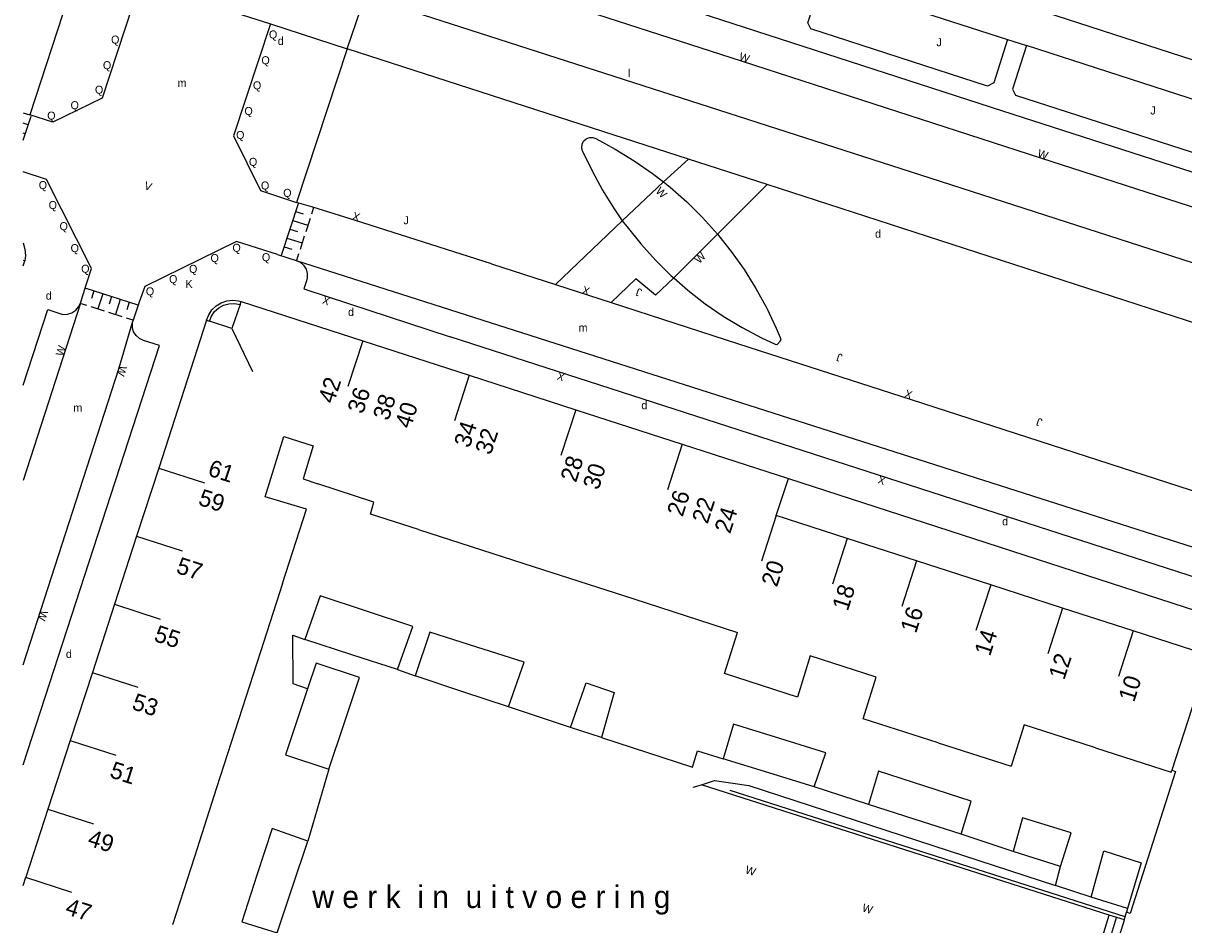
# Model space of a CAD drawing. Extents: x 134999 to 136502, y 457398 to 459002.
# Drawn here: x 135000 to 135072.5, y 457897.6 to 457953.9 of the extents above; entities that cross this region are included whole.
import ezdxf

# ---------------------------------------------------------------- set-up
doc = ezdxf.new("R2010")
doc.units = 0
for name, color, linetype in [('RI_DGTB_15', 7, 'Continuous'), ('RI_DGTB_29', 7, 'Continuous'), ('RI_DGTB_30', 7, 'Continuous'), ('RI_DGTB_31', 7, 'Continuous'), ('RI_DGTB_32', 7, 'Continuous'), ('RI_DGTB_35', 7, 'Continuous'), ('RI_DGTB_36', 7, 'Continuous'), ('RI_DGTB_4', 7, 'Continuous'), ('RI_DGTB_41', 7, 'Continuous'), ('RI_DGTB_43', 7, 'Continuous'), ('RI_DGTB_48', 7, 'Continuous'), ('RI_DGTB_49', 7, 'Continuous'), ('RI_DGTB_5', 7, 'Continuous'), ('RI_DGTB_53', 7, 'Continuous'), ('RI_DGTB_54', 7, 'Continuous'), ('RI_DGTB_55', 7, 'Continuous'), ('RI_DGTB_6', 7, 'Continuous')]:
    doc.layers.add(name, color=color, linetype=linetype)

msp = doc.modelspace()

# ---------------------------------------------------------------- linework, layer by layer
at = {"layer": 'RI_DGTB_15'}
for p, q in [((135013.031, 457934.855), (135014.324, 457932.168)), ((135021.211, 457934.084), (135020.288, 457931.23)), ((135027.861, 457931.932), (135026.938, 457929.078)), ((135034.511, 457929.78), (135033.588, 457926.926)), ((135041.161, 457927.628), (135040.238, 457924.774)), ((135008.462, 457926.135), (135011.316, 457925.209)), ((135047.035, 457923.162), (135046.112, 457920.308)), ((135007.079, 457921.879), (135009.933, 457920.953)), ((135051.478, 457921.726), (135050.555, 457918.872)), ((135055.807, 457920.326), (135054.884, 457917.472)), ((135060.437, 457918.828), (135059.514, 457915.974)), ((135005.696, 457917.623), (135008.55, 457916.697)), ((135064.921, 457917.378), (135063.998, 457914.524)), ((135069.335, 457915.952), (135068.412, 457913.098)), ((135004.313, 457913.367), (135007.167, 457912.441)), ((135002.93, 457909.111), (135005.784, 457908.185)), ((135001.535, 457904.817), (135004.389, 457903.891)), ((135000.152, 457900.561), (135003.006, 457899.635))]:
    msp.add_line(p, q, dxfattribs=at)
at = {"layer": 'RI_DGTB_31'}
for p, q in [((135000, 457946.627), (135000.499, 457948.124)), ((135000.315, 457947.574), (135000, 457947.679)), ((135000.132, 457947.024), (135000, 457947.068)), ((135017.188, 457942.718), (135016.118, 457939.408)), ((135017.01, 457942.166), (135017.486, 457942.012)), ((135018.14, 457942.41), (135018.006, 457941.996)), ((135016.832, 457941.614), (135017.783, 457941.307)), ((135017.917, 457941.72), (135017.65, 457940.893)), ((135016.653, 457941.063), (135017.129, 457940.909)), ((135017.56, 457940.617), (135017.293, 457939.79)), ((135016.297, 457939.959), (135016.773, 457939.805)), ((135016.475, 457940.511), (135017.427, 457940.203)), ((135017.204, 457939.514), (135017.07, 457939.1)), ((135007.184, 457936.316), (135003.866, 457937.382)), ((135004.416, 457937.205), (135004.263, 457936.729)), ((135004.966, 457937.029), (135004.66, 457936.077)), ((135003.973, 457936.298), (135003.566, 457936.428)), ((135005.073, 457935.944), (135004.248, 457936.209)), ((135005.516, 457936.852), (135005.363, 457936.376)), ((135006.066, 457936.675), (135005.76, 457935.723)), ((135006.616, 457936.499), (135006.463, 457936.023)), ((135006.173, 457935.591), (135005.348, 457935.856)), ((135006.861, 457935.369), (135006.448, 457935.503))]:
    msp.add_line(p, q, dxfattribs=at)
at = {"layer": 'RI_DGTB_32'}
for p, q in [((135065.485, 457890.601), (135067.834, 457898.199)), ((135065.966, 457890.454), (135068.303, 457898.055)), ((135066.447, 457890.306), (135068.784, 457897.907))]:
    msp.add_line(p, q, dxfattribs=at)
at = {"layer": 'RI_DGTB_4'}
for p, q in [((135000, 457939.121), (135000.104, 457939.088)), ((135000, 457938.768), (135000.104, 457939.088)), ((135013.542, 457936.349), (135013.031, 457934.855)), ((135013.542, 457936.349), (135013.609, 457936.545)), ((135013.609, 457936.545), (135021.211, 457934.084)), ((135011.456, 457935.367), (135008.462, 457926.135)), ((135011.456, 457935.367), (135011.633, 457935.309)), ((135013.031, 457934.855), (135011.633, 457935.309)), ((135021.211, 457934.084), (135027.861, 457931.932)), ((135027.861, 457931.932), (135034.511, 457929.779)), ((135034.511, 457929.779), (135041.161, 457927.627)), ((135015.121, 457924.331), (135016.274, 457928.116)), ((135041.161, 457927.627), (135047.808, 457925.475)), ((135008.462, 457926.135), (135007.079, 457921.879)), ((135047.035, 457923.162), (135047.808, 457925.475)), ((135051.478, 457921.725), (135047.035, 457923.162)), ((135007.079, 457921.879), (135005.7, 457917.622)), ((135024.687, 457922.291), (135031.273, 457920.167)), ((135055.807, 457920.326), (135051.478, 457921.725)), ((135060.437, 457918.828), (135055.807, 457920.326)), ((135031.273, 457920.167), (135038.134, 457917.954)), ((135064.921, 457917.378), (135060.437, 457918.828)), ((135005.7, 457917.622), (135004.32, 457913.365)), ((135038.134, 457917.954), (135044.618, 457915.863)), ((135069.335, 457915.951), (135064.921, 457917.378)), ((135073.831, 457914.497), (135069.335, 457915.951)), ((135053.277, 457913.072), (135049.167, 457914.397)), ((135073.989, 457914.187), (135071.753, 457907.253)), ((135004.32, 457913.365), (135002.939, 457909.108)), ((135002.939, 457909.108), (135001.546, 457904.813)), ((135001.546, 457904.813), (135000.165, 457900.557)), ((135000, 457900.048), (135000.165, 457900.557))]:
    msp.add_line(p, q, dxfattribs=at)
for points in [[(135016.274, 457928.116), (135018.108, 457927.525), (135017.48, 457925.463), (135018.399, 457925.157)], [(135024.687, 457922.291), (135021.693, 457923.257), (135021.9, 457923.992), (135018.399, 457925.157)], [(135062.534, 457910.087), (135061.703, 457907.51)], [(135066.974, 457908.655), (135066.86, 457908.692), (135062.534, 457910.087)], [(135066.974, 457908.655), (135071.712, 457907.127), (135071.753, 457907.253)]]:
    msp.add_lwpolyline(points, dxfattribs=at)
at = {"layer": 'RI_DGTB_48'}
msp.add_line((135066.703, 457899.321), (135064.487, 457900.043), dxfattribs=at)
at = {"layer": 'RI_DGTB_49'}
msp.add_line((135068.834, 457898.089), (135044.155, 457905.984), dxfattribs=at)
at = {"layer": 'RI_DGTB_5'}
for p, q in [((135016.203, 457918.915), (135014.829, 457914.657)), ((135014.829, 457914.657), (135013.454, 457910.398)), ((135013.454, 457910.398), (135012.079, 457906.139)), ((135012.079, 457906.139), (135010.692, 457901.843)), ((135010.692, 457901.843), (135009.318, 457897.584))]:
    msp.add_line(p, q, dxfattribs=at)
for points in [[(135016.203, 457918.915), (135017.704, 457923.564), (135015.121, 457924.331)], [(135049.167, 457914.397), (135048.37, 457911.816), (135043.8, 457913.291), (135044.618, 457915.863)], [(135057.16, 457908.961), (135052.476, 457910.456), (135053.277, 457913.072)], [(135057.16, 457908.961), (135061.703, 457907.51)]]:
    msp.add_lwpolyline(points, dxfattribs=at)
at = {"layer": 'RI_DGTB_53'}
for p, q in [((135003.52, 457957.72), (135000.41, 457948.2)), ((135027.933, 457957.055), (135044.91, 457951.569)), ((135007.31, 457956.5), (135015.45, 457953.89)), ((135015.45, 457953.89), (135020.246, 457952.339)), ((135061.481, 457952.918), (135062.668, 457952.541)), ((135020.246, 457952.339), (135017.08, 457942.74)), ((135044.91, 457951.569), (135063.552, 457945.515)), ((135000, 457948.335), (135000.41, 457948.2)), ((135039.991, 457944.012), (135041.562, 457945.44)), ((135063.552, 457945.515), (135082.393, 457939.415)), ((135039.991, 457944.012), (135037.422, 457941.584)), ((135043.361, 457940.755), (135046.463, 457943.85)), ((135033.254, 457937.602), (135037.422, 457941.584)), ((135040.64, 457938.016), (135043.361, 457940.755)), ((135003.57, 457936.44), (135003.93, 457937.58)), ((135003.57, 457936.44), (135000, 457925.351)), ((135007.25, 457936.51), (135006.844, 457935.318)), ((135047.124, 457933.877), (135047.287, 457934.054)), ((135047.808, 457925.475), (135074.574, 457916.8))]:
    msp.add_line(p, q, dxfattribs=at)
for points in [[(135113.906, 457938.397), (135109.313, 457939.915), (135088.067, 457946.781), (135063.106, 457954.862), (135045.186, 457960.666), (135025.173, 457967.169), (135018.273, 457969.393)], [(135105.897, 457933.968), (135098.997, 457936.223), (135086.131, 457940.392), (135061.187, 457948.44), (135045.052, 457953.673), (135028.246, 457959.12), (135024.121, 457960.467), (135023.824, 457959.553)], [(135061.481, 457952.918), (135060.621, 457950.203), (135060.241, 457950.009), (135049.207, 457953.584), (135049.019, 457953.957), (135049.887, 457956.661)], [(135049.887, 457956.661), (135061.481, 457952.918)], [(135007.31, 457956.5), (135004.93, 457949.25), (135001.86, 457947.75), (135000.41, 457948.2)], [(135020.246, 457952.339), (135021.351, 457955.656), (135056.642, 457944.268), (135105.852, 457928.376), (135112.993, 457925.633), (135117.753, 457923.769), (135126.188, 457919.369), (135133.662, 457914.816)], [(135015.45, 457953.89), (135013.13, 457946.89), (135014.82, 457943.48), (135017.08, 457942.74)], [(135041.562, 457945.44), (135036.213, 457947.174), (135020.246, 457952.339)], [(135062.668, 457952.541), (135061.79, 457949.813), (135061.987, 457949.441), (135073.016, 457945.867)], [(135074.258, 457948.786), (135062.668, 457952.541)], [(135034.942, 457945.944), (135034.886, 457946.155), (135034.909, 457946.371), (135035.008, 457946.565), (135035.17, 457946.711), (135035.374, 457946.788), (135035.592, 457946.788), (135035.759, 457946.73)], [(135035.759, 457946.73), (135036.984, 457946.071), (135038.169, 457945.343), (135039.31, 457944.548), (135039.991, 457944.012)], [(135034.942, 457945.944), (135035.532, 457944.703), (135036.193, 457943.498), (135036.923, 457942.333), (135037.422, 457941.584)], [(135046.463, 457943.85), (135041.562, 457945.44)], [(135003.93, 457937.58), (135004.26, 457938.6), (135001.46, 457944.16), (135000, 457944.647)], [(135039.991, 457944.012), (135040.403, 457943.688), (135041.445, 457942.768), (135042.432, 457941.788), (135043.361, 457940.755)], [(135111.179, 457922.865), (135046.463, 457943.85)], [(135018.081, 457942.429), (135017.08, 457942.74)], [(135029.26, 457938.9), (135020.75, 457941.6), (135018.081, 457942.429)], [(135037.422, 457941.584), (135037.72, 457941.213), (135038.58, 457940.141), (135039.502, 457939.121), (135040.481, 457938.156), (135040.64, 457938.016)], [(135043.361, 457940.755), (135043.362, 457940.754), (135044.23, 457939.668), (135045.035, 457938.533), (135045.773, 457937.355), (135046.442, 457936.136), (135047.04, 457934.88), (135047.289, 457934.294)], [(135015.89, 457939.47), (135013.32, 457940.29), (135007.59, 457937.48), (135007.25, 457936.51)], [(135015.89, 457939.47), (135017.05, 457939.11)], [(135017.05, 457939.11), (135017.305, 457938.991), (135017.515, 457938.805)], [(135017.515, 457938.805), (135017.666, 457938.567), (135017.744, 457938.297), (135017.743, 457938.016), (135017.7, 457937.84), (135017.53, 457937.34), (135018.98, 457936.85), (135026.68, 457934.33)], [(135040.64, 457938.016), (135039.486, 457936.931), (135038.277, 457937.958), (135036.734, 457936.471)], [(135040.64, 457938.016), (135041.514, 457937.25), (135042.599, 457936.406), (135043.73, 457935.626), (135044.906, 457934.913), (135046.12, 457934.269), (135046.97, 457933.871)], [(135000, 457931.324), (135001.534, 457936.048), (135002.485, 457935.739), (135002.771, 457935.748), (135003.043, 457935.836), (135003.28, 457935.995), (135003.464, 457936.214), (135003.57, 457936.44)], [(135000, 457913.838), (135005.966, 457932.335), (135006.844, 457935.318)], [(135000, 457907.583), (135008.505, 457933.784), (135007.512, 457934.099), (135007.257, 457934.222), (135007.046, 457934.411), (135006.896, 457934.651), (135006.819, 457934.923), (135006.821, 457935.206), (135006.844, 457935.318)], [(135047.287, 457934.054), (135047.337, 457934.157), (135047.309, 457934.269), (135047.289, 457934.294)], [(135046.97, 457933.871), (135047.067, 457933.851), (135047.124, 457933.877)]]:
    msp.add_lwpolyline(points, dxfattribs=at)
at = {"layer": 'RI_DGTB_54'}
for p, q in [((135017.05, 457939.11), (135091.201, 457915.401)), ((135085.973, 457915.161), (135026.68, 457934.33)), ((135023.374, 457913.545), (135024.48, 457913.15)), ((135034.194, 457909.915), (135030.304, 457911.206)), ((135019.087, 457907.323), (135017.777, 457902.808)), ((135041.855, 457906.181), (135042.37, 457906.346)), ((135052.794, 457905.1), (135049.404, 457906.212)), ((135061.831, 457902.171), (135058.598, 457903.251)), ((135064.487, 457900.043), (135064.799, 457901.23)), ((135068.975, 457898.605), (135068.911, 457898.371))]:
    msp.add_line(p, q, dxfattribs=at)
for points in [[(135000, 457940.219), (135000.108, 457939.822), (135000.137, 457939.411), (135000.104, 457939.088)], [(135029.26, 457938.9), (135033.254, 457937.602)], [(135033.254, 457937.602), (135036.734, 457936.471)], [(135011.456, 457935.367), (135011.589, 457935.71), (135011.792, 457936.016), (135012.057, 457936.271), (135012.371, 457936.463), (135012.718, 457936.583), (135013.084, 457936.625), (135013.45, 457936.587), (135013.609, 457936.545)], [(135011.633, 457935.309), (135011.761, 457935.631), (135011.959, 457935.914), (135012.216, 457936.145), (135012.52, 457936.311), (135012.854, 457936.403), (135013.199, 457936.416), (135013.542, 457936.349)], [(135036.734, 457936.471), (135044.681, 457933.888), (135055.468, 457930.422), (135094.753, 457917.693)], [(135017.762, 457912.339), (135016.86, 457912.645), (135016.844, 457915.693), (135017.601, 457915.41)], [(135036.118, 457909.287), (135041.813, 457907.431), (135042.115, 457908.461), (135043.73, 457907.965)], [(135071.753, 457907.253), (135071.976, 457907.177), (135069.141, 457898.298), (135068.911, 457898.371)], [(135042.37, 457906.346), (135043.175, 457906.603), (135045.331, 457906.285), (135064.487, 457900.043)]]:
    msp.add_lwpolyline(points, dxfattribs=at)
at = {"layer": 'RI_DGTB_55'}
for p, q in [((135067.834, 457898.199), (135042.37, 457906.346)), ((135068.784, 457897.907), (135067.834, 457898.199)), ((135068.784, 457897.907), (135068.834, 457898.089)), ((135068.834, 457898.089), (135068.911, 457898.371))]:
    msp.add_line(p, q, dxfattribs=at)
at = {"layer": 'RI_DGTB_6'}
for p, q in [((135036.118, 457909.287), (135034.194, 457909.915)), ((135064.799, 457901.23), (135061.831, 457902.171)), ((135068.975, 457898.605), (135066.703, 457899.321))]:
    msp.add_line(p, q, dxfattribs=at)
for points in [[(135021.439, 457917.195), (135018.55, 457918.153), (135017.601, 457915.41)], [(135023.374, 457913.545), (135024.328, 457916.237), (135021.439, 457917.195)], [(135020.534, 457914.463), (135017.601, 457915.41)], [(135028.344, 457914.945), (135025.4, 457915.883), (135024.48, 457913.15)], [(135023.374, 457913.545), (135020.534, 457914.463)], [(135030.304, 457911.206), (135031.288, 457914.007), (135028.344, 457914.945)], [(135020.046, 457910.18), (135021.005, 457913.036), (135018.305, 457913.95), (135017.762, 457912.339)], [(135027.455, 457912.157), (135024.48, 457913.15)], [(135017.762, 457912.339), (135017.342, 457911.087)], [(135034.194, 457909.915), (135035.158, 457912.709), (135036.921, 457912.101), (135036.118, 457909.287)], [(135030.304, 457911.206), (135027.455, 457912.157)], [(135017.342, 457911.087), (135016.379, 457908.211), (135019.087, 457907.323)], [(135019.087, 457907.323), (135020.046, 457910.18)], [(135047.254, 457909.227), (135044.374, 457910.128), (135043.73, 457907.965)], [(135049.404, 457906.212), (135050.133, 457908.327), (135047.254, 457909.227)], [(135046.583, 457907.084), (135043.73, 457907.965)], [(135049.404, 457906.212), (135046.583, 457907.084)], [(135056.326, 457906.249), (135053.428, 457907.187), (135052.794, 457905.1)], [(135058.598, 457903.251), (135059.224, 457905.311), (135056.326, 457906.249)], [(135055.658, 457904.187), (135052.794, 457905.1)], [(135017.777, 457902.808), (135015.544, 457903.602), (135014.6, 457900.689)], [(135058.598, 457903.251), (135055.658, 457904.187)], [(135064.799, 457901.23), (135065.463, 457903.33), (135062.422, 457904.269), (135061.831, 457902.171)], [(135016.824, 457899.969), (135017.777, 457902.808)], [(135066.703, 457899.321), (135067.509, 457902.208), (135069.844, 457901.456), (135068.975, 457898.605)], [(135014.6, 457900.689), (135013.657, 457897.776), (135015.858, 457897.091)], [(135015.858, 457897.091), (135016.824, 457899.969)]]:
    msp.add_lwpolyline(points, dxfattribs=at)

# ---------------------------------------------------------------- texts
at = {"layer": 'RI_DGTB_29'}
for rotation, p in [(359.99965, (135015.9, 457952.58)), (359.99965, (135015.9, 457952.58)), (359.99965, (135015.9, 457952.58)), (359.99965, (135053.21, 457940.53)), (359.99965, (135053.21, 457940.53)), (359.99965, (135053.21, 457940.53)), (359.99965, (135001.41, 457936.66)), (359.99965, (135001.41, 457936.66)), (359.99965, (135001.41, 457936.66)), (359.99965, (135020.29, 457935.64)), (359.99965, (135020.29, 457935.64)), (359.99965, (135020.29, 457935.64)), (359.54242, (135038.61, 457929.814)), (359.54242, (135061.15, 457922.554))]:
    msp.add_text('d', height=0.5, rotation=rotation, dxfattribs=at).set_placement(p)
msp.add_text('d', height=0.5, dxfattribs=at).set_placement((135002.668, 457914.269))
at = {"layer": 'RI_DGTB_30'}
for s, height, rotation, p in [('W', 0.5, 341.70679, (135044.673, 457951.647)), ('W', 0.5, 341.70679, (135063.315, 457945.593)), ('V', 0.5, 342.14926, (135007.515, 457943.579)), ('V', 0.5, 342.14926, (135007.515, 457943.579)), ('V', 0.5, 342.14926, (135007.515, 457943.579)), ('W', 0.5, 315.45078, (135039.466, 457943.391)), ('X', 0.5, 342.56875, (135020.511, 457941.675)), ('X', 0.5, 342.56875, (135020.511, 457941.675)), ('X', 0.5, 342.56875, (135020.511, 457941.675)), ('W', 0.5, 45.0214, (135042.237, 457938.87)), ('K', 0.5, 359.99965, (135010.14, 457937.39)), ('K', 0.5, 359.99965, (135010.14, 457937.39)), ('K', 0.5, 359.99965, (135010.14, 457937.39)), ('X', 0.499, 342.50861, (135034.865, 457937.046)), ('X', 0.5, 161.60214, (135019.217, 457936.771)), ('X', 0.5, 161.60214, (135019.217, 457936.771)), ('X', 0.5, 161.60214, (135019.217, 457936.771)), ('W', 0.5, 71.92641, (135002.491, 457933.082)), ('W', 0.5, 252.12275, (135006.02, 457932.581)), ('X', 0.5, 162.05829, (135033.878, 457932.024)), ('X', 0.499, 342.04562, (135055.009, 457930.571)), ('X', 0.5, 162.05829, (135053.915, 457925.546)), ('W', 0.5, 252.001, (135001.086, 457917.288)), ('W', 0.5, 342.2391, (135045.061, 457900.824)), ('W', 0.5, 342.2391, (135052.361, 457898.446))]:
    msp.add_text(s, height=height, rotation=rotation, dxfattribs=at).set_placement(p)
at = {"layer": 'RI_DGTB_31'}
for s, height, rotation, p in [('Q', 0.5, 359.99965, (135005.49, 457952.66)), ('Q', 0.5, 359.99965, (135005.49, 457952.66)), ('Q', 0.5, 359.99965, (135005.49, 457952.66)), ('Q', 0.5, 359.99965, (135015.35, 457952.98)), ('Q', 0.5, 359.99965, (135015.35, 457952.98)), ('Q', 0.5, 359.99965, (135015.35, 457952.98)), ('Q', 0.5, 359.99965, (135004.98, 457951.06)), ('Q', 0.5, 359.99965, (135004.98, 457951.06)), ('Q', 0.5, 359.99965, (135004.98, 457951.06)), ('Q', 0.5, 359.99965, (135014.88, 457951.37)), ('Q', 0.5, 359.99965, (135014.88, 457951.37)), ('Q', 0.5, 359.99965, (135014.88, 457951.37)), ('Q', 0.5, 359.99965, (135004.48, 457949.53)), ('Q', 0.5, 359.99965, (135004.48, 457949.53)), ('Q', 0.5, 359.99965, (135004.48, 457949.53)), ('Q', 0.5, 359.99965, (135014.35, 457949.8)), ('Q', 0.5, 359.99965, (135014.35, 457949.8)), ('Q', 0.5, 359.99965, (135014.35, 457949.8)), ('Q', 0.5, 359.99965, (135002.96, 457948.56)), ('Q', 0.5, 359.99965, (135002.96, 457948.56)), ('Q', 0.5, 359.99965, (135002.96, 457948.56)), ('Q', 0.5, 359.99965, (135013.82, 457948.2)), ('Q', 0.5, 359.99965, (135013.82, 457948.2)), ('Q', 0.5, 359.99965, (135013.82, 457948.2)), ('Q', 0.5, 359.99965, (135001.5, 457947.91)), ('Q', 0.5, 359.99965, (135001.5, 457947.91)), ('Q', 0.5, 359.99965, (135001.5, 457947.91)), ('Q', 0.5, 359.99965, (135013.3, 457946.7)), ('Q', 0.5, 359.99965, (135013.3, 457946.7)), ('Q', 0.5, 359.99965, (135013.3, 457946.7)), ('Q', 0.5, 359.99965, (135014.1, 457945.02)), ('Q', 0.5, 359.99965, (135014.1, 457945.02)), ('Q', 0.5, 359.99965, (135014.1, 457945.02)), ('Q', 0.5, 359.99965, (135000.97, 457943.57)), ('Q', 0.5, 359.99965, (135000.97, 457943.57)), ('Q', 0.5, 359.99965, (135000.97, 457943.57)), ('Q', 0.5, 359.99965, (135014.85, 457943.54)), ('Q', 0.5, 359.99965, (135014.85, 457943.54)), ('Q', 0.5, 359.99965, (135014.85, 457943.54)), ('Q', 0.5, 359.99965, (135016.24, 457943.08)), ('Q', 0.5, 359.99965, (135016.24, 457943.08)), ('Q', 0.5, 359.99965, (135016.24, 457943.08)), ('Q', 0.5, 359.99965, (135001.59, 457942.32)), ('Q', 0.5, 359.99965, (135001.59, 457942.32)), ('Q', 0.5, 359.99965, (135001.59, 457942.32)), ('Q', 0.5, 359.99965, (135002.27, 457941)), ('Q', 0.5, 359.99965, (135002.27, 457941)), ('Q', 0.5, 359.99965, (135002.27, 457941)), ('J', 0.5, 359.99965, (135023.75, 457941.37)), ('J', 0.5, 359.99965, (135023.75, 457941.37)), ('J', 0.5, 359.99965, (135023.75, 457941.37)), ('Q', 0.5, 359.99965, (135002.96, 457939.63)), ('Q', 0.5, 359.99965, (135002.96, 457939.63)), ('Q', 0.5, 359.99965, (135002.96, 457939.63)), ('Q', 0.5, 359.99965, (135013.07, 457939.65)), ('Q', 0.5, 359.99965, (135013.07, 457939.65)), ('Q', 0.5, 359.99965, (135013.07, 457939.65)), ('Q', 0.5, 359.99965, (135011.7, 457939.01)), ('Q', 0.5, 359.99965, (135011.7, 457939.01)), ('Q', 0.5, 359.99965, (135011.7, 457939.01)), ('Q', 0.5, 359.99965, (135014.91, 457939.06)), ('Q', 0.5, 359.99965, (135014.91, 457939.06)), ('Q', 0.5, 359.99965, (135014.91, 457939.06)), ('Q', 0.5, 359.99965, (135003.62, 457938.34)), ('Q', 0.5, 359.99965, (135003.62, 457938.34)), ('Q', 0.5, 359.99965, (135003.62, 457938.34)), ('Q', 0.5, 359.99965, (135010.36, 457938.33)), ('Q', 0.5, 359.99965, (135010.36, 457938.33)), ('Q', 0.5, 359.99965, (135010.36, 457938.33)), ('Q', 0.5, 359.99965, (135009.11, 457937.69)), ('Q', 0.5, 359.99965, (135009.11, 457937.69)), ('Q', 0.5, 359.99965, (135009.11, 457937.69)), ('Q', 0.5, 359.99965, (135007.66, 457936.93)), ('Q', 0.5, 359.99965, (135007.66, 457936.93)), ('Q', 0.5, 359.99965, (135007.66, 457936.93)), ('J', 0.499, 162.07364, (135038.691, 457937.301)), ('J', 0.499, 162.07364, (135051.221, 457933.219)), ('J', 0.499, 162.07364, (135063.701, 457929.187))]:
    msp.add_text(s, height=height, rotation=rotation, dxfattribs=at).set_placement(p)
for p in [(135057.046, 457952.495), (135070.405, 457948.23)]:
    msp.add_text('J', height=0.5, dxfattribs=at).set_placement(p)
at = {"layer": 'RI_DGTB_35'}
for s, rotation, p in [('42', 72.0598, (135019.399, 457930.104)), ('61', 342.0015, (135011.471, 457925.687)), ('10', 72.0598, (135069.386, 457911.456))]:
    msp.add_text(s, height=1.054, rotation=rotation, dxfattribs=at).set_placement(p)
at = {"layer": 'RI_DGTB_36'}
for s, rotation, p in [('36', 72.0598, (135021.222, 457929.469)), ('38', 72.0598, (135022.815, 457929.045)), ('40', 72.0598, (135024.191, 457928.546)), ('34', 72.0598, (135027.884, 457927.347)), ('32', 72.0598, (135029.206, 457926.905)), ('28', 72.0598, (135034.53, 457925.187)), ('30', 72.0598, (135035.933, 457924.717)), ('59', 342.0125, (135010.875, 457923.851)), ('26', 72.0598, (135041.184, 457923.042)), ('22', 72.0598, (135042.747, 457922.598)), ('24', 72.0598, (135044.155, 457921.983)), ('57', 342.0125, (135009.493, 457919.595)), ('20', 72.0598, (135047.081, 457918.651)), ('18', 72.0598, (135051.503, 457917.151)), ('16', 72.0598, (135055.764, 457915.759)), ('55', 342.0125, (135008.11, 457915.339)), ('14', 72.0598, (135060.389, 457914.327)), ('12', 72.0598, (135065.026, 457912.84)), ('53', 342.0125, (135006.725, 457911.084)), ('51', 342.0125, (135005.344, 457906.827)), ('49', 342.0125, (135003.96, 457902.572)), ('47', 342.0125, (135002.564, 457898.278))]:
    msp.add_text(s, height=1.054, rotation=rotation, dxfattribs=at).set_placement(p)
at = {"layer": 'RI_DGTB_41'}
msp.add_text('w e r k  i n  u i t v o e r i n g', height=1.4, dxfattribs=at).set_placement((135018.061, 457898.639))
at = {"layer": 'RI_DGTB_43'}
for s, p in [('l', (135037.774, 457950.575)), ('m', (135009.639, 457949.957)), ('m', (135034.691, 457934.658)), ('m', (135003.133, 457929.655))]:
    msp.add_text(s, height=0.5, dxfattribs=at).set_placement(p)

doc.saveas('drawing.dxf')
